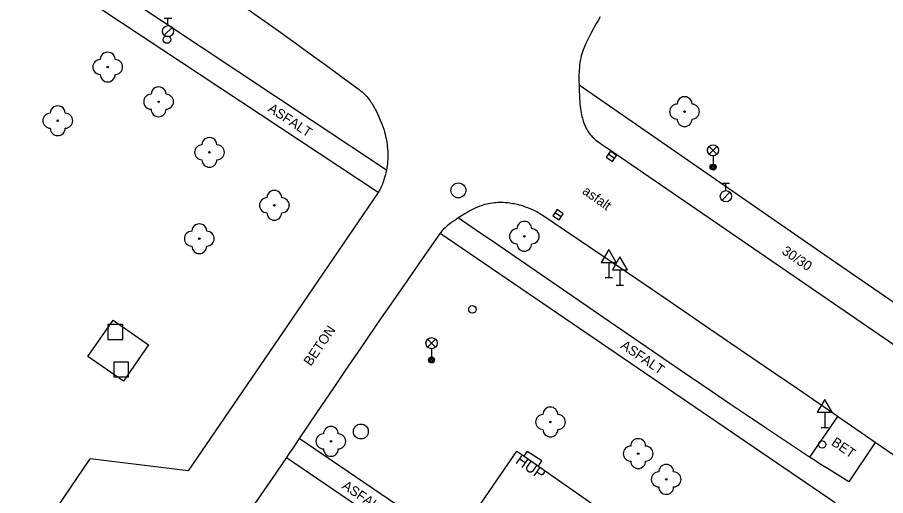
# Model space of a CAD drawing. Extents: x -539515 to -538098, y -1182060 to -1180157.
# Drawn here: x -538716.8 to -538658.5, y -1181155.5 to -1181123.4 of the extents above; entities that cross this region are included whole.
import ezdxf

# ---------------------------------------------------------------- set-up
doc = ezdxf.new("R2010")
doc.units = 0
for name, color, linetype in [('Vrstva 1', 7, 'Continuous'), ('Vrstva 13', 7, 'Continuous'), ('Vrstva 22', 7, 'Continuous'), ('Vrstva 24', 7, 'Continuous'), ('Vrstva 26', 7, 'Continuous'), ('Vrstva 27', 7, 'Continuous'), ('Vrstva 28', 7, 'Continuous'), ('Vrstva 31', 7, 'Continuous'), ('Vrstva 33', 7, 'Continuous'), ('Vrstva 34', 7, 'Continuous'), ('Vrstva 40', 7, 'Continuous'), ('Vrstva 41', 7, 'Continuous'), ('Vrstva 88', 7, 'Continuous')]:
    doc.layers.add(name, color=color, linetype=linetype)

msp = doc.modelspace()

# ---------------------------------------------------------------- linework, layer by layer
at = {"layer": 'Vrstva 1'}
for points in [[(-538687.513, -1181158.68), (-538683.27, -1181152.48)], [(-538683.27, -1181152.48), (-538682.786, -1181152.819)], [(-538682.786, -1181152.819), (-538681.831, -1181153.485)], [(-538681.831, -1181153.485), (-538673.87, -1181159.05)]]:
    msp.add_lwpolyline(points, dxfattribs=at)
at = {"layer": 'Vrstva 13'}
for p, q in [((-538736.1, -1181104.32), (-538692.02, -1181133.63)), ((-538692.58, -1181135.14), (-538737.76, -1181105.24)), ((-538662.62, -1181139.335), (-538679.1, -1181127.94)), ((-538688.41, -1181137.87), (-538661.93, -1181155.94)), ((-538646.14, -1181150.73), (-538662.62, -1181139.335)), ((-538677.432, -1181143.554), (-538682.312, -1181140.196)), ((-538661.78, -1181150.159), (-538663.65, -1181152.88)), ((-538688.01, -1181158.34), (-538697.86, -1181151.64)), ((-538659.25, -1181151.9), (-538661.02, -1181154.55)), ((-538698.72, -1181152.92), (-538691.26, -1181157.97))]:
    msp.add_line(p, q, dxfattribs=at)
for points in [[(-538682.312, -1181140.196), (-538684.754, -1181138.52), (-538685.976, -1181137.684), (-538687.2, -1181136.85)], [(-538674.177, -1181145.79), (-538677.432, -1181143.554)], [(-538669.042, -1181149.284), (-538670.181, -1181148.514), (-538672.314, -1181147.064), (-538674.177, -1181145.79)], [(-538661.02, -1181154.55), (-538662.338, -1181153.72), (-538662.996, -1181153.303), (-538663.324, -1181153.093), (-538663.65, -1181152.88), (-538665.136, -1181151.899), (-538666.525, -1181150.974), (-538667.825, -1181150.104), (-538669.042, -1181149.284)]]:
    msp.add_lwpolyline(points, dxfattribs=at)
at = {"layer": 'Vrstva 22'}
for centre in [(-538710.7, -1181126.73), (-538707.29, -1181129.06), (-538672.03, -1181129.72), (-538714.05, -1181130.33), (-538703.88, -1181132.45), (-538699.53, -1181136), (-538704.56, -1181138.24), (-538682.77, -1181138.08), (-538681.02, -1181150.53), (-538695.74, -1181151.83), (-538675.14, -1181152.65), (-538673.26, -1181154.38)]:
    msp.add_circle(centre, 0.05, dxfattribs=at)
for centre, start, end in [((-538710.7, -1181126.23), 359.99978, 179.99978), ((-538711.2, -1181126.73), 89.99978, 269.99978), ((-538710.2, -1181126.73), 269.99978, 89.99978), ((-538710.7, -1181127.23), 179.99978, 359.99978), ((-538707.29, -1181128.56), 359.99978, 179.99978), ((-538707.79, -1181129.06), 89.99978, 269.99978), ((-538706.79, -1181129.06), 269.99978, 89.99978), ((-538672.03, -1181129.22), 359.99978, 179.99978), ((-538714.05, -1181129.83), 359.99978, 179.99978), ((-538707.29, -1181129.56), 179.99978, 359.99978), ((-538672.53, -1181129.72), 89.99978, 269.99978), ((-538671.53, -1181129.72), 269.99978, 89.99978), ((-538714.55, -1181130.33), 89.99978, 269.99978), ((-538713.55, -1181130.33), 269.99978, 89.99978), ((-538672.03, -1181130.22), 179.99978, 359.99978), ((-538714.05, -1181130.83), 179.99978, 359.99978), ((-538703.88, -1181131.95), 359.99978, 179.99978), ((-538704.38, -1181132.45), 89.99978, 269.99978), ((-538703.38, -1181132.45), 269.99978, 89.99978), ((-538703.88, -1181132.95), 179.99978, 359.99978), ((-538699.53, -1181135.5), 359.99978, 179.99978), ((-538700.03, -1181136), 89.99978, 269.99978), ((-538699.03, -1181136), 269.99978, 89.99978), ((-538699.53, -1181136.5), 179.99978, 359.99978), ((-538682.77, -1181137.58), 359.99978, 179.99977), ((-538705.06, -1181138.24), 89.99978, 269.99978), ((-538704.56, -1181137.74), 359.99978, 179.99978), ((-538704.06, -1181138.24), 269.99978, 89.99978), ((-538683.27, -1181138.08), 89.99978, 269.99978), ((-538682.27, -1181138.08), 269.99978, 89.99978), ((-538704.56, -1181138.74), 179.99978, 359.99978), ((-538682.77, -1181138.58), 179.99978, 359.99978), ((-538681.02, -1181150.03), 0, 180), ((-538681.52, -1181150.53), 90, 270), ((-538680.52, -1181150.53), 270, 90), ((-538695.74, -1181151.33), 0, 180), ((-538681.02, -1181151.03), 180, 0), ((-538696.24, -1181151.83), 90, 270), ((-538695.24, -1181151.83), 270, 90), ((-538675.14, -1181152.15), 0, 180), ((-538675.64, -1181152.65), 90, 270), ((-538674.64, -1181152.65), 270, 90), ((-538695.74, -1181152.33), 180, 0), ((-538675.14, -1181153.15), 180, 0), ((-538673.26, -1181153.88), 0, 180), ((-538673.76, -1181154.38), 90, 270), ((-538672.76, -1181154.38), 270, 90), ((-538673.26, -1181154.88), 180, 0)]:
    msp.add_arc(centre, 0.5, start, end, dxfattribs=at)
at = {"layer": 'Vrstva 24'}
for p, q in [((-538682.786, -1181152.819), (-538682.57, -1181152.51)), ((-538681.59, -1181153.14), (-538682.57, -1181152.51)), ((-538681.831, -1181153.485), (-538681.59, -1181153.14))]:
    msp.add_line(p, q, dxfattribs=at)
at = {"layer": 'Vrstva 26'}
for points in [[(-538710.696, -1181145), (-538709.695, -1181145.001), (-538709.694, -1181144), (-538710.695, -1181143.999)], [(-538710.298, -1181147.51), (-538709.3, -1181147.51), (-538709.3, -1181146.51), (-538710.298, -1181146.51)]]:
    msp.add_lwpolyline(points, close=True, dxfattribs=at)
at = {"layer": 'Vrstva 27'}
for p, q in [((-538676.727, -1181132.861), (-538677.139, -1181132.579)), ((-538680.303, -1181136.78), (-538680.717, -1181136.5))]:
    msp.add_line(p, q, dxfattribs=at)
for points in [[(-538676.585, -1181132.655), (-538676.998, -1181132.372), (-538677.281, -1181132.785), (-538676.868, -1181133.068)], [(-538680.163, -1181136.574), (-538680.576, -1181136.293), (-538680.857, -1181136.706), (-538680.444, -1181136.987)]]:
    msp.add_lwpolyline(points, close=True, dxfattribs=at)
for centre in [(-538687.19, -1181135), (-538693.73, -1181151.17)]:
    msp.add_circle(centre, 0.5, dxfattribs=at)
at = {"layer": 'Vrstva 28'}
for p, q in [((-538706.91, -1181123.455), (-538706.41, -1181123.455)), ((-538706.66, -1181123.955), (-538706.66, -1181123.455)), ((-538706.918, -1181124.602), (-538706.388, -1181124.072)), ((-538669.51, -1181134.515), (-538669.01, -1181134.515)), ((-538669.26, -1181135.015), (-538669.26, -1181134.515)), ((-538669.518, -1181135.662), (-538668.988, -1181135.132))]:
    msp.add_line(p, q, dxfattribs=at)
for centre, radius in [((-538706.66, -1181124.33), 0.375), ((-538706.73, -1181124.89), 0.25), ((-538669.26, -1181135.39), 0.375), ((-538662.8, -1181152.04), 0.25)]:
    msp.add_circle(centre, radius, dxfattribs=at)
at = {"layer": 'Vrstva 31'}
msp.add_circle((-538686.25, -1181142.98), 0.25, dxfattribs=at)
at = {"layer": 'Vrstva 33'}
for p, q in [((-538670.385, -1181132.58), (-538669.855, -1181132.05)), ((-538670.385, -1181132.05), (-538669.855, -1181132.58)), ((-538670.12, -1181132.69), (-538670.12, -1181133.44)), ((-538689.255, -1181145.51), (-538688.725, -1181144.98)), ((-538689.255, -1181144.98), (-538688.725, -1181145.51)), ((-538688.99, -1181145.62), (-538688.99, -1181146.37))]:
    msp.add_line(p, q, dxfattribs=at)
for centre, radius in [((-538670.12, -1181132.315), 0.375), ((-538670.12, -1181133.44), 0.2), ((-538670.12, -1181133.44), 0.145), ((-538670.12, -1181133.44), 0.0876), ((-538688.99, -1181145.245), 0.375), ((-538688.99, -1181146.37), 0.2), ((-538688.99, -1181146.37), 0.145), ((-538688.99, -1181146.37), 0.0876)]:
    msp.add_circle(centre, radius, dxfattribs=at)
at = {"layer": 'Vrstva 34'}
for p, q in [((-538677.111, -1181139.832), (-538677.111, -1181140.85)), ((-538676.362, -1181140.333), (-538676.362, -1181141.351)), ((-538677.361, -1181140.85), (-538676.861, -1181140.85)), ((-538676.612, -1181141.351), (-538676.112, -1181141.351)), ((-538662.63, -1181149.882), (-538662.63, -1181150.9)), ((-538662.88, -1181150.9), (-538662.38, -1181150.9))]:
    msp.add_line(p, q, dxfattribs=at)
for points in [[(-538677.611, -1181139.832), (-538676.611, -1181139.832), (-538677.111, -1181138.966)], [(-538676.862, -1181140.333), (-538675.862, -1181140.333), (-538676.362, -1181139.467)], [(-538663.13, -1181149.882), (-538662.13, -1181149.882), (-538662.63, -1181149.016)]]:
    msp.add_lwpolyline(points, close=True, dxfattribs=at)
at = {"layer": 'Vrstva 88'}
for p, q in [((-538700.022, -1181123.76), (-538699.248, -1181124.312)), ((-538677.371, -1181132.061), (-538677.066, -1181132.264)), ((-538677.066, -1181132.264), (-538676.76, -1181132.47)), ((-538676.76, -1181132.47), (-538670.451, -1181136.802)), ((-538692.58, -1181135.14), (-538698.94, -1181144.475)), ((-538712.025, -1181146.15), (-538710.34, -1181143.71)), ((-538710.34, -1181143.71), (-538707.965, -1181145.35)), ((-538698.94, -1181144.475), (-538705.3, -1181153.81)), ((-538707.965, -1181145.35), (-538709.65, -1181147.79)), ((-538709.65, -1181147.79), (-538712.025, -1181146.15)), ((-538715.39, -1181158.17), (-538711.87, -1181153)), ((-538705.3, -1181153.81), (-538711.87, -1181153))]:
    msp.add_line(p, q, dxfattribs=at)
for points in [[(-538707.593, -1181118.5), (-538706.729, -1181119.089), (-538705.919, -1181119.644), (-538704.403, -1181120.689), (-538703.078, -1181121.61), (-538701.92, -1181122.42), (-538700.907, -1181123.133), (-538700.022, -1181123.76)], [(-538677.68, -1181123.359), (-538677.828, -1181123.605), (-538677.955, -1181123.822), (-538678.063, -1181124.014), (-538678.156, -1181124.183), (-538678.315, -1181124.482), (-538678.43, -1181124.711), (-538678.515, -1181124.884), (-538678.639, -1181125.149), (-538678.76, -1181125.42), (-538678.822, -1181125.572), (-538678.873, -1181125.716), (-538678.915, -1181125.853), (-538678.95, -1181125.981), (-538678.979, -1181126.102), (-538679.003, -1181126.216), (-538679.023, -1181126.323), (-538679.039, -1181126.424), (-538679.064, -1181126.614), (-538679.081, -1181126.78), (-538679.092, -1181126.926), (-538679.099, -1181127.054), (-538679.106, -1181127.277), (-538679.107, -1181127.443), (-538679.106, -1181127.693), (-538679.1, -1181127.94), (-538679.094, -1181128.175), (-538679.087, -1181128.401), (-538679.079, -1181128.616), (-538679.069, -1181128.819), (-538679.057, -1181129.011), (-538679.042, -1181129.191), (-538679.025, -1181129.36), (-538679.006, -1181129.518), (-538678.984, -1181129.665), (-538678.961, -1181129.802), (-538678.936, -1181129.929), (-538678.91, -1181130.047), (-538678.882, -1181130.157), (-538678.854, -1181130.258), (-538678.825, -1181130.352), (-538678.796, -1181130.439), (-538678.766, -1181130.519), (-538678.737, -1181130.594), (-538678.677, -1181130.731), (-538678.619, -1181130.847), (-538678.564, -1181130.946), (-538678.513, -1181131.031), (-538678.465, -1181131.104), (-538678.421, -1181131.166), (-538678.338, -1181131.271), (-538678.272, -1181131.347), (-538678.22, -1181131.403), (-538678.138, -1181131.483), (-538678.05, -1181131.56), (-538677.97, -1181131.625), (-538677.82, -1181131.742), (-538677.689, -1181131.84), (-538677.573, -1181131.922), (-538677.371, -1181132.061)], [(-538699.248, -1181124.312), (-538697.895, -1181125.282), (-538696.88, -1181126.015), (-538696.12, -1181126.567), (-538694.98, -1181127.401), (-538693.84, -1181128.24), (-538693.771, -1181128.293), (-538693.706, -1181128.345), (-538693.645, -1181128.398), (-538693.53, -1181128.503), (-538693.428, -1181128.607), (-538693.337, -1181128.708), (-538693.254, -1181128.806), (-538693.18, -1181128.9), (-538693.113, -1181128.991), (-538693.053, -1181129.078), (-538692.998, -1181129.161), (-538692.899, -1181129.32), (-538692.817, -1181129.463), (-538692.748, -1181129.591), (-538692.69, -1181129.704), (-538692.593, -1181129.906), (-538692.524, -1181130.06), (-538692.425, -1181130.294), (-538692.33, -1181130.53), (-538692.259, -1181130.719), (-538692.199, -1181130.899)], [(-538692.199, -1181130.899), (-538692.147, -1181131.068), (-538692.104, -1181131.228), (-538692.067, -1181131.378), (-538692.036, -1181131.52), (-538692.01, -1181131.653), (-538691.989, -1181131.778), (-538691.971, -1181131.895), (-538691.957, -1181132.005), (-538691.936, -1181132.212), (-538691.925, -1181132.392), (-538691.92, -1181132.549)], [(-538691.92, -1181132.549), (-538691.919, -1181132.687), (-538691.922, -1181132.807), (-538691.926, -1181132.911), (-538691.94, -1181133.093), (-538691.954, -1181133.229), (-538691.967, -1181133.33), (-538691.991, -1181133.481), (-538692.02, -1181133.63), (-538692.063, -1181133.825), (-538692.105, -1181133.997), (-538692.145, -1181134.147), (-538692.184, -1181134.278), (-538692.221, -1181134.392), (-538692.256, -1181134.491), (-538692.288, -1181134.577), (-538692.35, -1181134.724), (-538692.401, -1181134.832), (-538692.442, -1181134.911), (-538692.508, -1181135.028), (-538692.58, -1181135.14)], [(-538684.386, -1181135.819), (-538684.553, -1181135.822), (-538684.677, -1181135.828), (-538684.769, -1181135.836), (-538684.906, -1181135.851), (-538685.04, -1181135.87), (-538685.179, -1181135.896), (-538685.31, -1181135.926), (-538685.431, -1181135.958), (-538685.545, -1181135.993), (-538685.651, -1181136.028), (-538685.75, -1181136.064), (-538685.843, -1181136.1), (-538686.017, -1181136.173), (-538686.167, -1181136.243), (-538686.299, -1181136.308), (-538686.413, -1181136.368), (-538686.612, -1181136.479), (-538686.76, -1181136.567), (-538686.981, -1181136.705), (-538687.2, -1181136.85), (-538687.372, -1181136.966), (-538687.52, -1181137.066), (-538687.647, -1181137.154), (-538687.756, -1181137.233), (-538687.848, -1181137.303), (-538687.927, -1181137.365), (-538687.994, -1181137.422), (-538688.108, -1181137.524), (-538688.189, -1181137.604), (-538688.248, -1181137.667), (-538688.332, -1181137.766), (-538688.372, -1181137.817), (-538688.41, -1181137.87), (-538689.61, -1181139.583), (-538690.654, -1181141.084)], [(-538678.399, -1181138.815), (-538679.984, -1181137.743), (-538681.57, -1181136.67), (-538681.664, -1181136.609), (-538681.756, -1181136.551), (-538681.848, -1181136.497), (-538681.938, -1181136.447), (-538682.027, -1181136.399), (-538682.203, -1181136.313), (-538682.372, -1181136.238), (-538682.533, -1181136.173), (-538682.686, -1181136.116), (-538682.832, -1181136.067), (-538682.97, -1181136.026), (-538683.1, -1181135.99), (-538683.223, -1181135.959), (-538683.338, -1181135.933), (-538683.447, -1181135.911), (-538683.548, -1181135.892), (-538683.74, -1181135.863), (-538683.907, -1181135.843), (-538684.053, -1181135.831), (-538684.179, -1181135.823), (-538684.29, -1181135.82), (-538684.386, -1181135.819)], [(-538670.451, -1181136.802), (-538651.719, -1181149.651)], [(-538673.132, -1181142.393), (-538675.237, -1181140.962), (-538678.399, -1181138.815)], [(-538690.654, -1181141.084), (-538691.565, -1181142.398), (-538692.359, -1181143.549), (-538693.742, -1181145.566), (-538694.776, -1181147.081), (-538695.549, -1181148.219)], [(-538666.597, -1181146.855), (-538670.329, -1181144.304), (-538673.132, -1181142.393)], [(-538659.25, -1181151.9), (-538661.78, -1181150.159), (-538662.032, -1181149.986), (-538664.466, -1181148.315), (-538666.597, -1181146.855)], [(-538695.549, -1181148.219), (-538696.706, -1181149.928)], [(-538696.706, -1181149.928), (-538697.86, -1181151.64), (-538698.289, -1181152.281), (-538698.503, -1181152.601), (-538698.72, -1181152.92), (-538699.636, -1181154.252), (-538701.243, -1181156.58)], [(-538652.102, -1181156.811), (-538659.25, -1181151.9)]]:
    msp.add_lwpolyline(points, dxfattribs=at)

# ---------------------------------------------------------------- texts
at = {"layer": 'Vrstva 40'}
for s, rotation, p in [('ASFALT', 326.50352, (-538700.01, -1181129.658)), ('asfalt', 324.75964, (-538678.94, -1181135.174)), ('30/30', 325.52146, (-538665.561, -1181139.207)), ('BETON', 55.64737, (-538697.083, -1181146.825)), ('ASFALT', 325.56841, (-538676.37, -1181145.531)), ('BET', 325.47574, (-538662.244, -1181152.035)), ('ASFALT', 325.77634, (-538695.045, -1181154.945))]:
    msp.add_text(s, height=0.65, rotation=rotation, dxfattribs=at).set_placement(p)
at = {"layer": 'Vrstva 41'}
msp.add_text('HUP', height=0.75, rotation=325.04891, dxfattribs=at).set_placement((-538683.416, -1181153.246))

doc.saveas('drawing.dxf')
